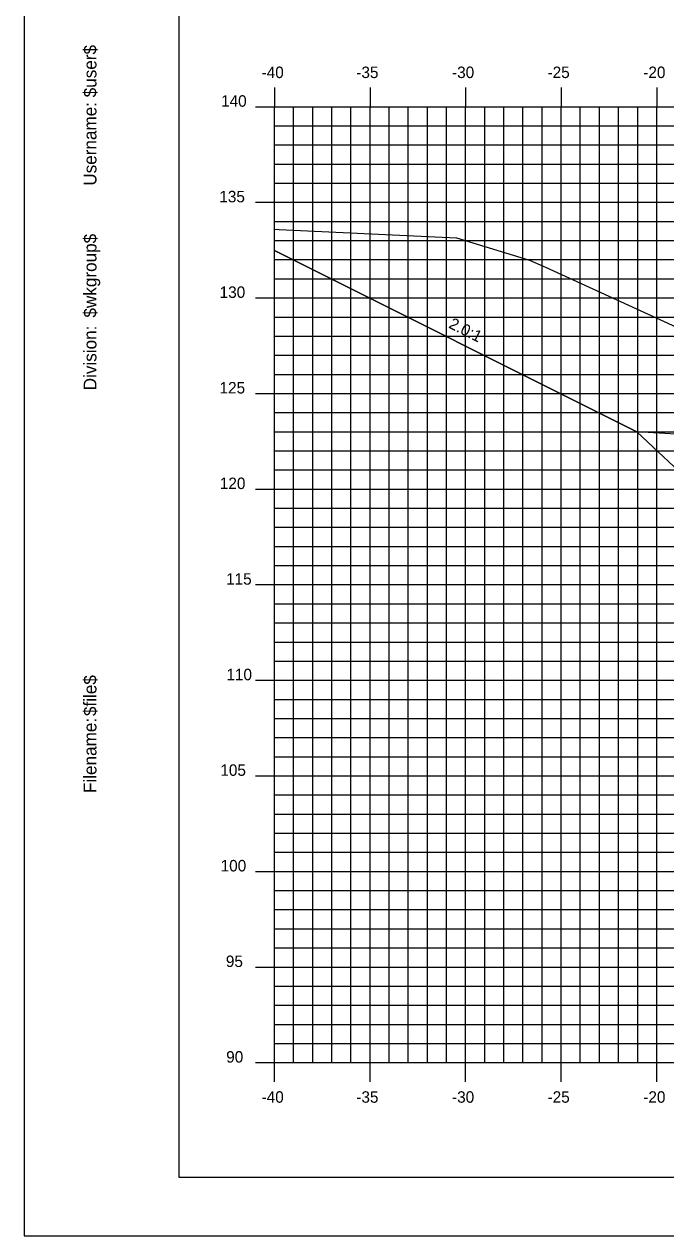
# Model space of a CAD drawing. Extents: x 850598 to 870284, y 366541 to 366651.
# Drawn here: x 865899 to 865932.6, y 366541.2 to 366604.5 of the extents above; entities that cross this region are included whole.
import ezdxf

# ---------------------------------------------------------------- set-up
doc = ezdxf.new("R2010")
doc.units = 0
for name, color, linetype in [('ANNOTATION', 7, 'Continuous'), ('BORDER', 7, 'Continuous'), ('D_Roadway_Berm', 7, 'Continuous'), ('D_Roadway_Centerline', 7, 'Continuous'), ('D_Roadway_SlopeLines', 7, 'Continuous'), ('H_V ANNOTATION', 7, 'Continuous'), ('MAJOR', 7, 'Continuous'), ('MINOR', 7, 'Continuous'), ('PLOT BOUNDARY', 7, 'Continuous'), ('S_Roadway_Centerline', 7, 'Continuous')]:
    doc.layers.add(name, color=color, linetype=linetype)

msp = doc.modelspace()

# ---------------------------------------------------------------- linework, layer by layer
at = {"layer": 'BORDER'}
for p, q in [((865907.099, 366649.225), (865907.099, 366544.225)), ((865907.099, 366544.225), (866067.099, 366544.225))]:
    msp.add_line(p, q, dxfattribs=at)
at = {"layer": 'D_Roadway_Berm'}
msp.add_lwpolyline([(865934.553, 366583.012), (865931.053, 366583.222)], dxfattribs=at)
at = {"layer": 'D_Roadway_Centerline'}
msp.add_lwpolyline([(865912.099, 366592.7), (865931.053, 366583.222), (865934.099, 366580.354), (865934.553, 366583.012), (865934.644, 366583.014), (865934.722, 366582.968), (865935.092, 366582.58), (865935.099, 366582.414), (865941.099, 366582.774), (865952.099, 366583.434), (865963.099, 366584.094), (865967.099, 366584.014), (865969.099, 366583.974), (865975.89, 366581.71), (866019.999, 366568.225), (866029.763, 366565.24), (866039.625, 366562.225), (866043.625, 366562.225)], dxfattribs=at)
at = {"layer": 'D_Roadway_SlopeLines'}
msp.add_lwpolyline([(865931.053, 366583.222), (865912.099, 366592.7)], dxfattribs=at)
at = {"layer": 'MAJOR'}
for p, q in [((865912.099, 366601.227), (865912.099, 366600.225)), ((865912.099, 366601.227), (865912.099, 366600.225)), ((865917.099, 366601.227), (865917.099, 366600.225)), ((865917.099, 366601.227), (865917.099, 366600.225)), ((865922.099, 366601.227), (865922.099, 366600.225)), ((865922.099, 366601.227), (865922.099, 366600.225)), ((865927.099, 366601.227), (865927.099, 366600.225)), ((865927.099, 366601.227), (865927.099, 366600.225)), ((865932.099, 366601.227), (865932.099, 366600.225)), ((865932.099, 366601.227), (865932.099, 366600.225)), ((865911.097, 366600.225), (865912.099, 366600.225)), ((865911.097, 366600.225), (865912.099, 366600.225)), ((865912.099, 366600.225), (866052.099, 366600.225)), ((865912.099, 366550.225), (865912.099, 366600.225)), ((865912.099, 366550.225), (865912.099, 366600.225)), ((865912.099, 366600.225), (866052.099, 366600.225)), ((865912.099, 366600.225), (866052.099, 366600.225)), ((865912.099, 366550.225), (865912.099, 366600.225)), ((865912.099, 366550.225), (865912.099, 366600.225)), ((865912.099, 366600.225), (866052.099, 366600.225)), ((865917.099, 366550.225), (865917.099, 366600.225)), ((865917.099, 366550.225), (865917.099, 366600.225)), ((865922.099, 366550.225), (865922.099, 366600.225)), ((865922.099, 366550.225), (865922.099, 366600.225)), ((865927.099, 366550.225), (865927.099, 366600.225)), ((865927.099, 366550.225), (865927.099, 366600.225)), ((865932.099, 366550.225), (865932.099, 366600.225)), ((865932.099, 366550.225), (865932.099, 366600.225)), ((865911.097, 366595.225), (865912.099, 366595.225)), ((865911.097, 366595.225), (865912.099, 366595.225)), ((865912.099, 366595.225), (866052.099, 366595.225)), ((865912.099, 366595.225), (866052.099, 366595.225)), ((865911.097, 366590.225), (865912.099, 366590.225)), ((865911.097, 366590.225), (865912.099, 366590.225)), ((865912.099, 366590.225), (866052.099, 366590.225)), ((865912.099, 366590.225), (866052.099, 366590.225)), ((865911.097, 366585.225), (865912.099, 366585.225)), ((865911.097, 366585.225), (865912.099, 366585.225)), ((865912.099, 366585.225), (866052.099, 366585.225)), ((865912.099, 366585.225), (866052.099, 366585.225)), ((865911.097, 366580.225), (865912.099, 366580.225)), ((865911.097, 366580.225), (865912.099, 366580.225)), ((865912.099, 366580.225), (866052.099, 366580.225)), ((865912.099, 366580.225), (866052.099, 366580.225)), ((865911.097, 366575.225), (865912.099, 366575.225)), ((865911.097, 366575.225), (865912.099, 366575.225)), ((865912.099, 366575.225), (866052.099, 366575.225)), ((865912.099, 366575.225), (866052.099, 366575.225)), ((865911.097, 366570.225), (865912.099, 366570.225)), ((865911.097, 366570.225), (865912.099, 366570.225)), ((865912.099, 366570.225), (866052.099, 366570.225)), ((865912.099, 366570.225), (866052.099, 366570.225)), ((865911.097, 366565.225), (865912.099, 366565.225)), ((865911.097, 366565.225), (865912.099, 366565.225)), ((865912.099, 366565.225), (866052.099, 366565.225)), ((865912.099, 366565.225), (866052.099, 366565.225)), ((865911.097, 366560.225), (865912.099, 366560.225)), ((865911.097, 366560.225), (865912.099, 366560.225)), ((865912.099, 366560.225), (866052.099, 366560.225)), ((865912.099, 366560.225), (866052.099, 366560.225)), ((865911.097, 366555.225), (865912.099, 366555.225)), ((865911.097, 366555.225), (865912.099, 366555.225)), ((865912.099, 366555.225), (866052.099, 366555.225)), ((865912.099, 366555.225), (866052.099, 366555.225)), ((865911.097, 366550.225), (865912.099, 366550.225)), ((865911.097, 366550.225), (865912.099, 366550.225)), ((865912.099, 366550.225), (866052.099, 366550.225)), ((865912.099, 366550.225), (866052.099, 366550.225)), ((865912.099, 366549.223), (865912.099, 366550.225)), ((865912.099, 366550.225), (866052.099, 366550.225)), ((865912.099, 366550.225), (866052.099, 366550.225)), ((865912.099, 366549.223), (865912.099, 366550.225)), ((865917.099, 366549.223), (865917.099, 366550.225)), ((865917.099, 366549.223), (865917.099, 366550.225)), ((865922.099, 366549.223), (865922.099, 366550.225)), ((865922.099, 366549.223), (865922.099, 366550.225)), ((865927.099, 366549.223), (865927.099, 366550.225)), ((865927.099, 366549.223), (865927.099, 366550.225)), ((865932.099, 366549.223), (865932.099, 366550.225)), ((865932.099, 366549.223), (865932.099, 366550.225))]:
    msp.add_line(p, q, dxfattribs=at)
at = {"layer": 'MINOR'}
for p, q in [((865913.099, 366550.225), (865913.099, 366600.225)), ((865913.099, 366550.225), (865913.099, 366600.225)), ((865914.099, 366550.225), (865914.099, 366600.225)), ((865914.099, 366550.225), (865914.099, 366600.225)), ((865915.099, 366550.225), (865915.099, 366600.225)), ((865915.099, 366550.225), (865915.099, 366600.225)), ((865916.099, 366550.225), (865916.099, 366600.225)), ((865916.099, 366550.225), (865916.099, 366600.225)), ((865918.099, 366550.225), (865918.099, 366600.225)), ((865918.099, 366550.225), (865918.099, 366600.225)), ((865919.099, 366550.225), (865919.099, 366600.225)), ((865919.099, 366550.225), (865919.099, 366600.225)), ((865920.099, 366550.225), (865920.099, 366600.225)), ((865920.099, 366550.225), (865920.099, 366600.225)), ((865921.099, 366550.225), (865921.099, 366600.225)), ((865921.099, 366550.225), (865921.099, 366600.225)), ((865923.099, 366550.225), (865923.099, 366600.225)), ((865923.099, 366550.225), (865923.099, 366600.225)), ((865924.099, 366550.225), (865924.099, 366600.225)), ((865924.099, 366550.225), (865924.099, 366600.225)), ((865925.099, 366550.225), (865925.099, 366600.225)), ((865925.099, 366550.225), (865925.099, 366600.225)), ((865926.099, 366550.225), (865926.099, 366600.225)), ((865926.099, 366550.225), (865926.099, 366600.225)), ((865928.099, 366550.225), (865928.099, 366600.225)), ((865928.099, 366550.225), (865928.099, 366600.225)), ((865929.099, 366550.225), (865929.099, 366600.225)), ((865929.099, 366550.225), (865929.099, 366600.225)), ((865930.099, 366550.225), (865930.099, 366600.225)), ((865930.099, 366550.225), (865930.099, 366600.225)), ((865931.099, 366550.225), (865931.099, 366600.225)), ((865931.099, 366550.225), (865931.099, 366600.225)), ((865912.099, 366599.225), (866052.099, 366599.225)), ((865912.099, 366599.225), (865913.101, 366599.225)), ((865912.099, 366599.225), (866052.099, 366599.225)), ((865912.099, 366599.225), (865913.101, 366599.225)), ((865912.099, 366598.225), (866052.099, 366598.225)), ((865912.099, 366598.225), (865913.101, 366598.225)), ((865912.099, 366598.225), (866052.099, 366598.225)), ((865912.099, 366598.225), (865913.101, 366598.225)), ((865912.099, 366597.225), (866052.099, 366597.225)), ((865912.099, 366597.225), (865913.101, 366597.225)), ((865912.099, 366597.225), (866052.099, 366597.225)), ((865912.099, 366597.225), (865913.101, 366597.225)), ((865912.099, 366596.225), (866052.099, 366596.225)), ((865912.099, 366596.225), (865913.101, 366596.225)), ((865912.099, 366596.225), (866052.099, 366596.225)), ((865912.099, 366596.225), (865913.101, 366596.225)), ((865912.099, 366594.225), (866052.099, 366594.225)), ((865912.099, 366594.225), (865913.101, 366594.225)), ((865912.099, 366594.225), (866052.099, 366594.225)), ((865912.099, 366594.225), (865913.101, 366594.225)), ((865912.099, 366593.225), (866052.099, 366593.225)), ((865912.099, 366593.225), (865913.101, 366593.225)), ((865912.099, 366593.225), (866052.099, 366593.225)), ((865912.099, 366593.225), (865913.101, 366593.225)), ((865912.099, 366592.225), (866052.099, 366592.225)), ((865912.099, 366592.225), (865913.101, 366592.225)), ((865912.099, 366592.225), (866052.099, 366592.225)), ((865912.099, 366592.225), (865913.101, 366592.225)), ((865912.099, 366591.225), (866052.099, 366591.225)), ((865912.099, 366591.225), (865913.101, 366591.225)), ((865912.099, 366591.225), (866052.099, 366591.225)), ((865912.099, 366591.225), (865913.101, 366591.225)), ((865912.099, 366589.225), (866052.099, 366589.225)), ((865912.099, 366589.225), (865913.101, 366589.225)), ((865912.099, 366589.225), (866052.099, 366589.225)), ((865912.099, 366589.225), (865913.101, 366589.225)), ((865912.099, 366588.225), (866052.099, 366588.225)), ((865912.099, 366588.225), (865913.101, 366588.225)), ((865912.099, 366588.225), (866052.099, 366588.225)), ((865912.099, 366588.225), (865913.101, 366588.225)), ((865912.099, 366587.225), (866052.099, 366587.225)), ((865912.099, 366587.225), (865913.101, 366587.225)), ((865912.099, 366587.225), (866052.099, 366587.225)), ((865912.099, 366587.225), (865913.101, 366587.225)), ((865912.099, 366586.225), (866052.099, 366586.225)), ((865912.099, 366586.225), (865913.101, 366586.225)), ((865912.099, 366586.225), (866052.099, 366586.225)), ((865912.099, 366586.225), (865913.101, 366586.225)), ((865912.099, 366584.225), (866052.099, 366584.225)), ((865912.099, 366584.225), (865913.101, 366584.225)), ((865912.099, 366584.225), (866052.099, 366584.225)), ((865912.099, 366584.225), (865913.101, 366584.225)), ((865912.099, 366583.225), (866052.099, 366583.225)), ((865912.099, 366583.225), (865913.101, 366583.225)), ((865912.099, 366583.225), (866052.099, 366583.225)), ((865912.099, 366583.225), (865913.101, 366583.225)), ((865912.099, 366582.225), (866052.099, 366582.225)), ((865912.099, 366582.225), (865913.101, 366582.225)), ((865912.099, 366582.225), (866052.099, 366582.225)), ((865912.099, 366582.225), (865913.101, 366582.225)), ((865912.099, 366581.225), (866052.099, 366581.225)), ((865912.099, 366581.225), (865913.101, 366581.225)), ((865912.099, 366581.225), (866052.099, 366581.225)), ((865912.099, 366581.225), (865913.101, 366581.225)), ((865912.099, 366579.225), (866052.099, 366579.225)), ((865912.099, 366579.225), (865913.101, 366579.225)), ((865912.099, 366579.225), (866052.099, 366579.225)), ((865912.099, 366579.225), (865913.101, 366579.225)), ((865912.099, 366578.225), (866052.099, 366578.225)), ((865912.099, 366578.225), (865913.101, 366578.225)), ((865912.099, 366578.225), (866052.099, 366578.225)), ((865912.099, 366578.225), (865913.101, 366578.225)), ((865912.099, 366577.225), (866052.099, 366577.225)), ((865912.099, 366577.225), (865913.101, 366577.225)), ((865912.099, 366577.225), (866052.099, 366577.225)), ((865912.099, 366577.225), (865913.101, 366577.225)), ((865912.099, 366576.225), (866052.099, 366576.225)), ((865912.099, 366576.225), (865913.101, 366576.225)), ((865912.099, 366576.225), (866052.099, 366576.225)), ((865912.099, 366576.225), (865913.101, 366576.225)), ((865912.099, 366574.225), (866052.099, 366574.225)), ((865912.099, 366574.225), (865913.101, 366574.225)), ((865912.099, 366574.225), (866052.099, 366574.225)), ((865912.099, 366574.225), (865913.101, 366574.225)), ((865912.099, 366573.225), (866052.099, 366573.225)), ((865912.099, 366573.225), (865913.101, 366573.225)), ((865912.099, 366573.225), (866052.099, 366573.225)), ((865912.099, 366573.225), (865913.101, 366573.225)), ((865912.099, 366572.225), (866052.099, 366572.225)), ((865912.099, 366572.225), (865913.101, 366572.225)), ((865912.099, 366572.225), (866052.099, 366572.225)), ((865912.099, 366572.225), (865913.101, 366572.225)), ((865912.099, 366571.225), (866052.099, 366571.225)), ((865912.099, 366571.225), (865913.101, 366571.225)), ((865912.099, 366571.225), (866052.099, 366571.225)), ((865912.099, 366571.225), (865913.101, 366571.225)), ((865912.099, 366569.225), (866052.099, 366569.225)), ((865912.099, 366569.225), (865913.101, 366569.225)), ((865912.099, 366569.225), (866052.099, 366569.225)), ((865912.099, 366569.225), (865913.101, 366569.225)), ((865912.099, 366568.225), (866052.099, 366568.225)), ((865912.099, 366568.225), (865913.101, 366568.225)), ((865912.099, 366568.225), (866052.099, 366568.225)), ((865912.099, 366568.225), (865913.101, 366568.225)), ((865912.099, 366567.225), (866052.099, 366567.225)), ((865912.099, 366567.225), (865913.101, 366567.225)), ((865912.099, 366567.225), (866052.099, 366567.225)), ((865912.099, 366567.225), (865913.101, 366567.225)), ((865912.099, 366566.225), (866052.099, 366566.225)), ((865912.099, 366566.225), (865913.101, 366566.225)), ((865912.099, 366566.225), (866052.099, 366566.225)), ((865912.099, 366566.225), (865913.101, 366566.225)), ((865912.099, 366564.225), (866052.099, 366564.225)), ((865912.099, 366564.225), (865913.101, 366564.225)), ((865912.099, 366564.225), (866052.099, 366564.225)), ((865912.099, 366564.225), (865913.101, 366564.225)), ((865912.099, 366563.225), (866052.099, 366563.225)), ((865912.099, 366563.225), (865913.101, 366563.225)), ((865912.099, 366563.225), (866052.099, 366563.225)), ((865912.099, 366563.225), (865913.101, 366563.225)), ((865912.099, 366562.225), (866052.099, 366562.225)), ((865912.099, 366562.225), (865913.101, 366562.225)), ((865912.099, 366562.225), (866052.099, 366562.225)), ((865912.099, 366562.225), (865913.101, 366562.225)), ((865912.099, 366561.225), (866052.099, 366561.225)), ((865912.099, 366561.225), (865913.101, 366561.225)), ((865912.099, 366561.225), (866052.099, 366561.225)), ((865912.099, 366561.225), (865913.101, 366561.225)), ((865912.099, 366559.225), (866052.099, 366559.225)), ((865912.099, 366559.225), (865913.101, 366559.225)), ((865912.099, 366559.225), (866052.099, 366559.225)), ((865912.099, 366559.225), (865913.101, 366559.225)), ((865912.099, 366558.225), (866052.099, 366558.225)), ((865912.099, 366558.225), (865913.101, 366558.225)), ((865912.099, 366558.225), (866052.099, 366558.225)), ((865912.099, 366558.225), (865913.101, 366558.225)), ((865912.099, 366557.225), (866052.099, 366557.225)), ((865912.099, 366557.225), (865913.101, 366557.225)), ((865912.099, 366557.225), (866052.099, 366557.225)), ((865912.099, 366557.225), (865913.101, 366557.225)), ((865912.099, 366556.225), (866052.099, 366556.225)), ((865912.099, 366556.225), (865913.101, 366556.225)), ((865912.099, 366556.225), (866052.099, 366556.225)), ((865912.099, 366556.225), (865913.101, 366556.225)), ((865912.099, 366554.225), (866052.099, 366554.225)), ((865912.099, 366554.225), (865913.101, 366554.225)), ((865912.099, 366554.225), (866052.099, 366554.225)), ((865912.099, 366554.225), (865913.101, 366554.225)), ((865912.099, 366553.225), (866052.099, 366553.225)), ((865912.099, 366553.225), (865913.101, 366553.225)), ((865912.099, 366553.225), (866052.099, 366553.225)), ((865912.099, 366553.225), (865913.101, 366553.225)), ((865912.099, 366552.225), (866052.099, 366552.225)), ((865912.099, 366552.225), (865913.101, 366552.225)), ((865912.099, 366552.225), (866052.099, 366552.225)), ((865912.099, 366552.225), (865913.101, 366552.225)), ((865912.099, 366551.225), (866052.099, 366551.225)), ((865912.099, 366551.225), (865913.101, 366551.225)), ((865912.099, 366551.225), (866052.099, 366551.225)), ((865912.099, 366551.225), (865913.101, 366551.225))]:
    msp.add_line(p, q, dxfattribs=at)
at = {"layer": 'PLOT BOUNDARY'}
msp.add_lwpolyline([(865899.005, 366541.166), (866069.005, 366541.166), (866069.005, 366651.166), (865899.005, 366651.166)], close=True, dxfattribs=at)
at = {"layer": 'S_Roadway_Centerline'}
msp.add_lwpolyline([(865912.099, 366593.826), (865912.342, 366593.804), (865921.624, 366593.373), (865925.439, 366592.203), (865926.285, 366591.836), (865944.491, 366583.49), (865953.449, 366581.475), (865955.638, 366581.128), (865956.574, 366581.129), (865956.651, 366581.11), (865956.662, 366581.095), (865957.469, 366580.518), (865957.872, 366580.536), (865959.696, 366580.686), (865975.483, 366581.584)], dxfattribs=at)

# ---------------------------------------------------------------- texts
at = {"layer": 'ANNOTATION'}
msp.add_text('2.0:1', height=0.6, rotation=333.43495, dxfattribs=at).set_placement((865921.17, 366588.682))
at = {"layer": 'BORDER'}
for s, p in [('$user$', (865902.784, 366600.717)), ('Username:', (865902.784, 366596.093)), ('$wkgroup$', (865902.784, 366589.195)), ('Division:', (865902.784, 366585.391)), ('$file$', (865902.784, 366568.351)), ('Filename:', (865902.784, 366564.324))]:
    msp.add_text(s, height=0.6696, rotation=90, dxfattribs=at).set_placement(p)
at = {"layer": 'H_V ANNOTATION'}
for s, p in [('-40', (865911.424, 366601.725)), ('-35', (865916.379, 366601.725)), ('-30', (865921.387, 366601.725)), ('-25', (865926.384, 366601.725)), ('-20', (865931.392, 366601.725)), ('140', (865909.303, 366600.225)), ('135', (865909.212, 366595.225)), ('130', (865909.229, 366590.225)), ('125', (865909.223, 366585.225)), ('120', (865909.239, 366580.225)), ('115', (865909.566, 366575.225)), ('110', (865909.582, 366570.225)), ('105', (865909.266, 366565.225)), ('100', (865909.282, 366560.225)), ('95', (865909.555, 366555.225)), ('90', (865909.571, 366550.225)), ('-40', (865911.424, 366548.125)), ('-35', (865916.379, 366548.125)), ('-30', (865921.387, 366548.125)), ('-25', (865926.384, 366548.125)), ('-20', (865931.392, 366548.125))]:
    msp.add_text(s, height=0.6, dxfattribs=at).set_placement(p)

doc.saveas('drawing.dxf')
